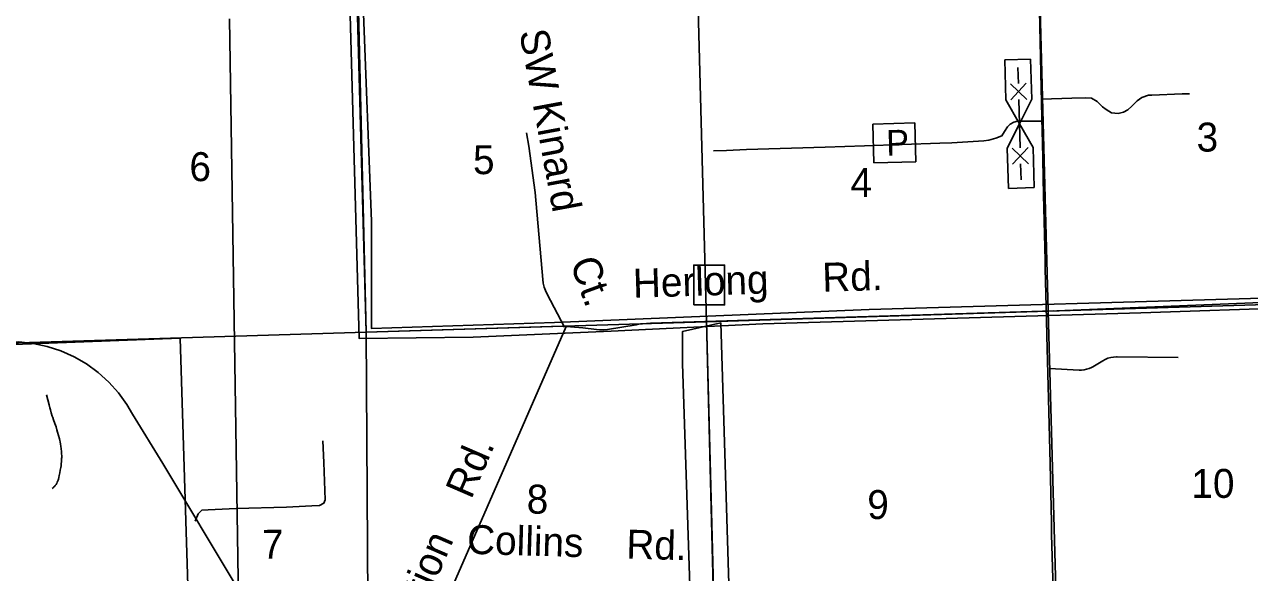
# Model space of a CAD drawing. Extents: x 2480962 to 2688785, y 277103 to 599240.
# Drawn here: x 2519285 to 2538319, y 359405 to 367920 of the extents above; entities that cross this region are included whole.
import ezdxf

# ---------------------------------------------------------------- set-up
doc = ezdxf.new("R2010")
doc.units = 0
for name, color, linetype in [('County Routes Highway Center Lines', 7, 'Continuous'), ('Divided_Highway', 7, 'Continuous'), ('Level 31', 7, 'Continuous'), ('Local Roads Improved', 7, 'Continuous'), ('Local Roads Paved', 7, 'Continuous'), ('Local Roads Related Cells', 7, 'Continuous'), ('Local Roads Related Text', 7, 'Continuous'), ('Local Roads Unimproved', 7, 'Continuous'), ('Narrow River Creek and Branch and Slough', 7, 'Continuous'), ('Section Lines', 7, 'Continuous'), ('Section Numbers', 7, 'Continuous'), ('State Park', 7, 'Continuous'), ('State Routes Highway Center Lines', 7, 'Continuous'), ('Uninventoried Roads and Features', 7, 'Continuous')]:
    doc.layers.add(name, color=color, linetype=linetype)

msp = doc.modelspace()

# ---------------------------------------------------------------- linework, layer by layer
at = {"layer": 'County Routes Highway Center Lines'}
for p, q in [((2520874.011, 362017.076), (2520964.363, 361866.495)), ((2520964.363, 361866.495), (2521434.641, 361100.99)), ((2521434.641, 361100.99), (2522586.904, 359172.624))]:
    msp.add_line(p, q, dxfattribs=at)
msp.add_lwpolyline([(2520874.011, 362017.076), (2520743.028, 362198.01), (2520593.849, 362364.261), (2520428.109, 362514.008), (2520247.626, 362645.609), (2520054.374, 362757.622), (2519850.472, 362848.822), (2519638.154, 362918.208), (2519419.747, 362965.02), (2519197.642, 362988.746), (2519036.444, 362986.182)], dxfattribs=at)
at = {"layer": 'Divided_Highway'}
msp.add_line((2523169.759, 322555.352), (2522471.387, 368007.737), dxfattribs=at)
at = {"layer": 'Level 31'}
msp.add_lwpolyline([(2539079.798, 363522.148), (2536630.025, 363438.396), (2530756.849, 363270.89), (2528401.297, 363155.729), (2526255.128, 363061.507), (2524485.847, 363040.569), (2524339.279, 368254.19), (2520413.36, 368201.845), (2520392.421, 368463.573), (2524412.563, 368515.918), (2524548.662, 368222.783), (2524674.291, 364862.196), (2524674.291, 363417.457), (2524674.291, 363197.606), (2527521.891, 363291.828), (2532410.97, 363490.741), (2538514.466, 363668.716)], dxfattribs=at)
for points in [[(2529682.837, 363563.989), (2530162.928, 363563.989), (2530162.928, 364181.639), (2529682.837, 364181.639)], [(2529508.281, 362652.438), (2529508.281, 363149.655), (2530104.941, 363282.246), (2530370.123, 354663.824), (2530602.158, 343194.694), (2530535.862, 343128.398), (2530138.089, 343493.024)]]:
    msp.add_lwpolyline(points, close=True, dxfattribs=at)
at = {"layer": 'Local Roads Improved'}
for p, q in [((2524452.25, 368237.807), (2524593.022, 363140.452)), ((2527083.339, 366238.495), (2527121.038, 366032.274)), ((2527121.038, 366032.274), (2527218.769, 365307.571)), ((2527218.769, 365307.571), (2527336.895, 363957.606)), ((2527406.945, 363729.528), (2527676.634, 363218.787)), ((2535193.867, 363463.289), (2540252.001, 363672.012)), ((2535273.717, 363471.35), (2529013.41, 363277.873)), ((2522519.643, 351352.539), (2527698.559, 363225.495)), ((2527471.442, 363229.604), (2524589.606, 363139.56)), ((2528174.606, 363178.78), (2527960.953, 363206.068)), ((2528786.372, 363255.196), (2528341.619, 363181.825)), ((2530384.996, 343156.556), (2529882.862, 363307.677)), ((2535883.58, 362603.259), (2536038.432, 362695.615)), ((2536261.068, 362755.7), (2537212.233, 362745.637)), ((2535211.642, 362574.634), (2535669.704, 362550.369))]:
    msp.add_line(p, q, dxfattribs=at)
for points in [[(2535085.054, 366758.399), (2535559.459, 366774.987), (2535771.781, 366781.622), (2535864.671, 366774.987), (2535954.244, 366721.906), (2536037.182, 366642.286), (2536090.262, 366599.158), (2536173.2, 366549.395), (2536276.044, 366539.443), (2536362.299, 366556.03), (2536428.649, 366592.523), (2536491.682, 366648.921), (2536571.303, 366735.176), (2536644.288, 366788.257), (2536750.449, 366821.432), (2536800.212, 366821.432), (2537271.3, 366841.337), (2537384.095, 366841.337)], [(2527336.895, 363957.606), (2527345.205, 363898.484), (2527359.649, 363840.555), (2527380.07, 363784.452), (2527406.241, 363730.792), (2527406.945, 363729.528)], [(2527960.953, 363206.068), (2527636.827, 363230.318), (2527471.442, 363229.604)], [(2528341.619, 363181.825), (2528281.598, 363175.127), (2528221.206, 363174.739), (2528174.606, 363178.78)], [(2529013.41, 363277.873), (2528827.274, 363261.459), (2528786.372, 363255.196)], [(2535669.704, 362550.369), (2535709.317, 362550.347), (2535748.717, 362554.465), (2535787.47, 362562.68), (2535825.152, 362574.9), (2535861.35, 362590.992), (2535883.58, 362603.259)], [(2536038.432, 362695.615), (2536077.858, 362716.413), (2536119.241, 362732.975), (2536162.129, 362745.122), (2536206.051, 362752.717), (2536250.527, 362755.682), (2536261.068, 362755.7)], [(2522575.583, 360400.716), (2522136.147, 360379.355), (2522041.546, 360373.251), (2521980.513, 360315.27), (2521934.738, 360202.36)]]:
    msp.add_lwpolyline(points, dxfattribs=at)
at = {"layer": 'Local Roads Paved'}
msp.add_lwpolyline([(2535097.755, 366420.262), (2534716.546, 366418.168), (2534655.804, 366403.506), (2534599.251, 366372.088), (2534559.454, 366330.196), (2534513.374, 366258.982), (2534471.483, 366191.956), (2534379.323, 366152.159), (2534270.406, 366122.836), (2534190.813, 366112.363), (2533694.403, 366083.039), (2533507.988, 366078.85), (2532335.037, 366032.77), (2531723.428, 366013.919), (2530504.397, 365976.217), (2530192.308, 365963.649), (2529991.231, 365955.271)], dxfattribs=at)
at = {"layer": 'Local Roads Related Cells'}
for p, q in [((2534518.426, 367373.389), (2534918.281, 367384.178)), ((2534535.283, 366748.617), (2534518.426, 367373.389)), ((2534918.281, 367384.178), (2534935.138, 366759.405)), ((2534721.725, 367253.829), (2534728.468, 367003.92)), ((2534860.166, 366757.383), (2534603.514, 367000.549)), ((2534851.115, 367007.229), (2534607.948, 366750.577)), ((2534745.325, 366379.149), (2534535.283, 366748.617)), ((2534735.211, 366754.011), (2534755.44, 366004.286)), ((2534935.138, 366759.405), (2534745.325, 366379.149)), ((2533118.409, 366390.357), (2532465.417, 366373.85)), ((2532465.417, 366373.85), (2532480.661, 365770.841)), ((2533133.653, 365787.348), (2533118.409, 366390.357)), ((2534555.512, 365998.892), (2534745.325, 366379.149)), ((2534745.325, 366379.149), (2534955.367, 366009.68)), ((2534572.369, 365374.119), (2534555.512, 365998.892)), ((2534887.137, 365757.748), (2534630.485, 366000.915)), ((2534880.394, 366007.657), (2534637.228, 365751.005)), ((2534955.367, 366009.68), (2534972.224, 365384.908)), ((2532480.661, 365770.841), (2533133.653, 365787.348)), ((2534762.183, 365754.377), (2534768.926, 365504.468)), ((2534972.224, 365384.908), (2534572.369, 365374.119))]:
    msp.add_line(p, q, dxfattribs=at)
at = {"layer": 'Local Roads Unimproved'}
msp.add_lwpolyline([(2522572.531, 360400.716), (2523353.751, 360422.078), (2523750.464, 360440.388), (2523869.478, 360446.491), (2523933.562, 360480.059), (2523954.924, 360534.988), (2523936.614, 361111.748), (2523921.356, 361450.48)], dxfattribs=at)
at = {"layer": 'Narrow River Creek and Branch and Slough'}
msp.add_line((2519668.163, 362009.02), (2519628.311, 362164.922), dxfattribs=at)
msp.add_lwpolyline([(2519668.163, 362009.02), (2519679.132, 361965.196), (2519687.767, 361932.442), (2519701.385, 361883.499), (2519715.819, 361834.774), (2519722.566, 361813.476), (2519735.189, 361776.489), (2519754.969, 361721.292), (2519764.715, 361693.635), (2519774.039, 361665.823), (2519788.407, 361619.996), (2519798.641, 361585.507), (2519813.218, 361533.489), (2519826.985, 361481.02), (2519832.799, 361456.838), (2519837.383, 361435.613), (2519844.363, 361398.33), (2519848.81, 361370.262), (2519854.37, 361328.018), (2519858.802, 361285.627), (2519860.448, 361265.216), (2519861.491, 361247.318), (2519862.437, 361215.94), (2519862.432, 361192.39), (2519862.038, 361174.732), (2519860.829, 361148.277), (2519858.9, 361121.89), (2519856.804, 361100.622), (2519852.058, 361063.552), (2519847.767, 361035.838), (2519840.478, 360994.34), (2519832.583, 360952.839), (2519824.243, 360910.991), (2519817.172, 360879.932), (2519810.989, 360856.86), (2519805.681, 360839.697), (2519801.249, 360826.912), (2519793.762, 360807.883), (2519785.128, 360789.045), (2519782.689, 360784.335), (2519780.264, 360780.037), (2519775.38, 360772.264), (2519770.775, 360765.749), (2519766.516, 360760.247), (2519762.629, 360755.572), (2519755.505, 360747.671), (2519749.931, 360741.951), (2519741.268, 360733.647), (2519732.331, 360725.6), (2519728.488, 360722.268), (2519722.677, 360717.376), (2519716.789, 360712.559)], dxfattribs=at)
at = {"layer": 'Section Lines'}
for p, q in [((2535049.756, 368833.288), (2535193, 363464.757)), ((2529741.197, 368641.522), (2529883.002, 363302.298)), ((2524593.022, 363140.452), (2524469.513, 368430.719)), ((2535193, 363464.757), (2540444.415, 363625.424)), ((2529883.002, 363302.298), (2535193, 363464.757)), ((2535333.041, 358215.065), (2535193, 363464.757)), ((2524593.022, 363140.452), (2529883.002, 363302.298)), ((2529882.862, 363307.677), (2530299.222, 347432.116)), ((2529883.002, 363302.298), (2530023.829, 357999.933)), ((2518408.419, 362951.234), (2524593.022, 363140.452)), ((2524593.022, 363140.452), (2524624.479, 357827.747))]:
    msp.add_line(p, q, dxfattribs=at)
at = {"layer": 'State Park'}
msp.add_lwpolyline([(2518825.632, 358501.616), (2519079.513, 359989.667), (2518588.138, 360571.855), (2518571.751, 362929.474), (2521704.552, 363048.415), (2521951.039, 355032.033)], dxfattribs=at)
at = {"layer": 'State Routes Highway Center Lines'}
msp.add_lwpolyline([(2535053.616, 368137.535), (2535075.193, 367169.927), (2535096.769, 366247.13), (2535101.748, 366097.757), (2535120.005, 365267.904), (2535123.324, 365073.719), (2535141.581, 364250.505), (2535141.581, 364131.006), (2535163.157, 363337.667), (2535171.455, 363082.073), (2535188.053, 362298.692), (2535196.351, 362104.506), (2535219.587, 361097.065), (2535242.823, 360180.908), (2535242.823, 359995.021), (2535267.718, 359138.613)], dxfattribs=at)

# ---------------------------------------------------------------- texts
at = {"layer": 'Local Roads Related Text'}
for s, height, rotation, p in [('    SW Kinard', 450, 280.5454111, (2526849.208, 368464.293)), ('P', 399.999, 1.4481056, (2532677.394, 365879.102)), ('Ct.', 450, 290.0332861, (2527755.446, 364220.593)), ('Herlong     Rd.', 450, 1.8094778, (2528744.971, 363672.401)), ('Junction    Rd.', 450, 66.58545, (2525068.739, 357859.044))]:
    msp.add_text(s, height=height, rotation=rotation, dxfattribs=at).set_placement(p)
at = {"layer": 'Section Numbers'}
for s, rotation, p in [('3', 0.0672806, (2537497.257, 365945.938)), ('5', 0.0672806, (2526254, 365594.696)), ('6', 0.0671694, (2521847.246, 365486.149)), ('4', 0.0672778, (2532118.25, 365239.065)), ('10', 0.0672639, (2537416.485, 360563.613)), ('8', 0.0672667, (2527088.375, 360319.085)), ('9', 0.0672639, (2532379.972, 360235.447)), ('7', 0.0672639, (2522973.042, 359617.661))]:
    msp.add_text(s, height=450, rotation=rotation, dxfattribs=at).set_placement(p)
at = {"layer": 'Uninventoried Roads and Features'}
msp.add_text('Collins    Rd.', height=450, rotation=358.29185, dxfattribs=at).set_placement((2526157.136, 359696.444))

doc.saveas('drawing.dxf')
